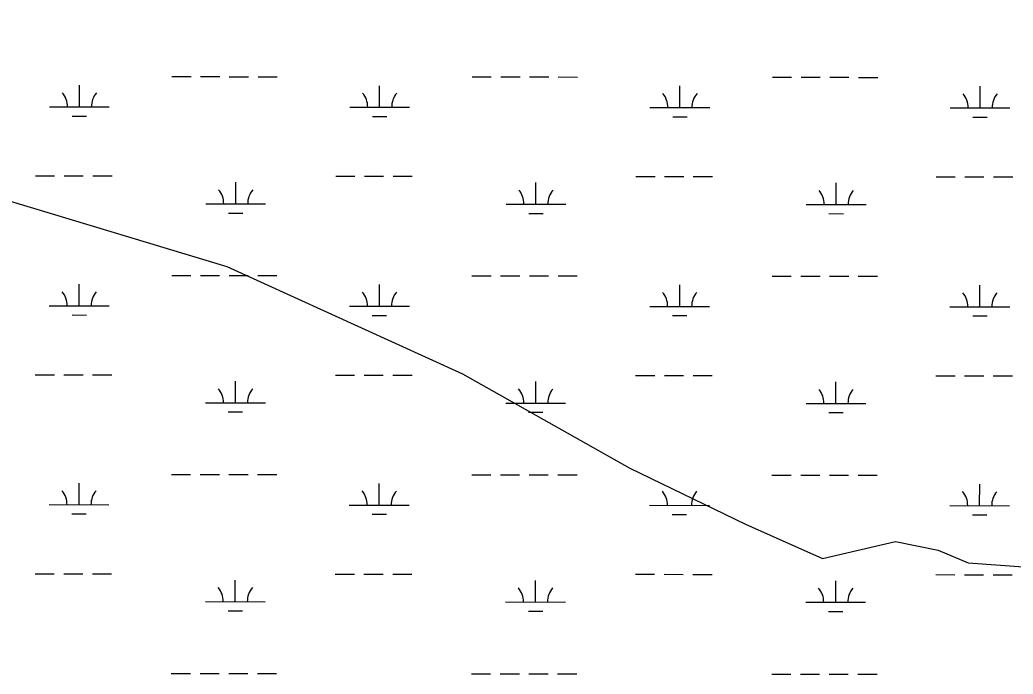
# Model space of a CAD drawing. Extents: x 3148686 to 3186545, y 916144 to 941516.
# Drawn here: x 3177459 to 3179120, y 935911 to 937005 of the extents above; entities that cross this region are included whole.
import ezdxf

# ---------------------------------------------------------------- set-up
doc = ezdxf.new("R2010")
doc.units = 0
doc.layers.add('V-TOPO-SHOR', color=7, linetype='Continuous')
doc.layers.add('V-WETL-SWMP', color=7, linetype='Continuous')

msp = doc.modelspace()

# ---------------------------------------------------------------- linework, layer by layer
at = {"layer": 'V-TOPO-SHOR'}
for points in [[(3178800.9, 936104.1), (3178922.8, 936132.6), (3178994.5, 936118.2), (3179044.6, 936096.6), (3179144.9, 936089.4), (3179216.6, 936110.8), (3179295.5, 936110.7), (3179367.1, 936117.8), (3179446, 936117.7), (3179532, 936153.5), (3179969.3, 936239), (3180019.4, 936210.3), (3180048.1, 936210.2), (3180069.6, 936231.7), (3180098.4, 936289), (3180105.6, 936324.9), (3180134.3, 936410.8), (3180177.9, 936991.3), (3180192.3, 937048.6)], [(3176365.1, 937016.8), (3176386.6, 936981), (3176365, 936902.2), (3176372.1, 936859.2), (3176372.1, 936830.5), (3176386.4, 936794.6), (3176415, 936758.8), (3176415, 936758.8), (3176422.2, 936758.8), (3176458, 936780.2), (3176522.6, 936830.3), (3176608.6, 936844.6), (3176708.9, 936837.3), (3176902.4, 936815.6), (3177447, 936700.3), (3177805.2, 936592.5), (3178199.2, 936412.9), (3178478.6, 936254.9), (3178672, 936161.5), (3178800.9, 936104.1)]]:
    msp.add_lwpolyline(points, dxfattribs=at)
at = {"layer": 'V-WETL-SWMP'}
for p, q in [((3177713.3, 936909.9), (3177745.3, 936909.9)), ((3177761.3, 936909.9), (3177793.3, 936909.9)), ((3177809.3, 936909.8), (3177841.3, 936909.8)), ((3177857.3, 936909.8), (3177889.3, 936909.8)), ((3178215.3, 936909.4), (3178247.3, 936909.4)), ((3178263.3, 936909.4), (3178295.3, 936909.3)), ((3178311.3, 936909.3), (3178343.3, 936909.3)), ((3178359.3, 936909.3), (3178391.3, 936909.2)), ((3178717.2, 936908.9), (3178749.2, 936908.9)), ((3178765.2, 936908.8), (3178797.2, 936908.8)), ((3178813.2, 936908.8), (3178845.2, 936908.8)), ((3178861.2, 936908.7), (3178893.2, 936908.7)), ((3177558.7, 936859.4), (3177558.7, 936895.4)), ((3178060.6, 936858.8), (3178060.6, 936894.8)), ((3178562.5, 936858.3), (3178562.6, 936894.3)), ((3179064.4, 936857.8), (3179064.5, 936893.8)), ((3177508.7, 936859.4), (3177608.7, 936859.3)), ((3178010.6, 936858.9), (3178110.6, 936858.8)), ((3178512.5, 936858.4), (3178612.5, 936858.3)), ((3179014.4, 936857.8), (3179114.4, 936857.7)), ((3177546.7, 936843.9), (3177570.7, 936843.9)), ((3178048.6, 936843.4), (3178072.6, 936843.4)), ((3178550.5, 936842.9), (3178574.5, 936842.9)), ((3179052.4, 936842.4), (3179076.4, 936842.3)), ((3177485.2, 936744), (3177517.2, 936744)), ((3177533.2, 936744), (3177565.2, 936743.9)), ((3177581.2, 936743.9), (3177613.2, 936743.9)), ((3177987.1, 936743.5), (3178019.1, 936743.4)), ((3178035.1, 936743.4), (3178067.1, 936743.4)), ((3178083.1, 936743.4), (3178115.1, 936743.3)), ((3178489, 936743), (3178521, 936742.9)), ((3178537, 936742.9), (3178569, 936742.9)), ((3178585, 936742.9), (3178617, 936742.8)), ((3178990.9, 936742.4), (3179022.9, 936742.4)), ((3179038.9, 936742.4), (3179070.9, 936742.3)), ((3179086.9, 936742.3), (3179118.9, 936742.3)), ((3177820, 936697.2), (3177820, 936733.2)), ((3178321.9, 936696.7), (3178321.9, 936732.7)), ((3178823.8, 936696.2), (3178823.8, 936732.2)), ((3177770, 936697.3), (3177870, 936697.2)), ((3178271.9, 936696.8), (3178371.9, 936696.6)), ((3178773.8, 936696.2), (3178873.8, 936696.1)), ((3177807.9, 936681.8), (3177831.9, 936681.8)), ((3178309.9, 936681.3), (3178333.9, 936681.3)), ((3178811.8, 936680.8), (3178835.8, 936680.7)), ((3177713, 936577.3), (3177745, 936577.2)), ((3177761, 936577.2), (3177793, 936577.2)), ((3177809, 936577.2), (3177841, 936577.1)), ((3177857, 936577.1), (3177889, 936577.1)), ((3178214.9, 936576.7), (3178246.9, 936576.7)), ((3178262.9, 936576.7), (3178294.9, 936576.7)), ((3178310.9, 936576.6), (3178342.9, 936576.6)), ((3178358.9, 936576.6), (3178390.9, 936576.6)), ((3178716.8, 936576.2), (3178748.8, 936576.2)), ((3178764.8, 936576.2), (3178796.8, 936576.1)), ((3178812.8, 936576.1), (3178844.8, 936576.1)), ((3178860.8, 936576.1), (3178892.8, 936576)), ((3177558.3, 936526.7), (3177558.4, 936562.7)), ((3178060.3, 936526.2), (3178060.3, 936562.2)), ((3178562.2, 936525.6), (3178562.2, 936561.6)), ((3179064.1, 936525.1), (3179064.1, 936561.1)), ((3177508.3, 936526.7), (3177608.3, 936526.6)), ((3178010.3, 936526.2), (3178110.3, 936526.1)), ((3178512.2, 936525.7), (3178612.2, 936525.6)), ((3179014.1, 936525.2), (3179114.1, 936525.1)), ((3177546.3, 936511.3), (3177570.3, 936511.2)), ((3178048.2, 936510.7), (3178072.2, 936510.7)), ((3178550.1, 936510.2), (3178574.1, 936510.2)), ((3179052.1, 936509.7), (3179076.1, 936509.7)), ((3177484.8, 936411.3), (3177516.8, 936411.3)), ((3177532.8, 936411.3), (3177564.8, 936411.3)), ((3177580.8, 936411.2), (3177612.8, 936411.2)), ((3177986.7, 936410.8), (3178018.7, 936410.8)), ((3178034.7, 936410.8), (3178066.7, 936410.7)), ((3178082.7, 936410.7), (3178114.7, 936410.7)), ((3178488.6, 936410.3), (3178520.6, 936410.2)), ((3178536.6, 936410.2), (3178568.6, 936410.2)), ((3178584.6, 936410.2), (3178616.6, 936410.1)), ((3178990.5, 936409.7), (3179022.5, 936409.7)), ((3179038.5, 936409.7), (3179070.5, 936409.7)), ((3179086.5, 936409.6), (3179118.5, 936409.6)), ((3177819.6, 936364.6), (3177819.7, 936400.6)), ((3178321.5, 936364), (3178321.6, 936400)), ((3178823.4, 936363.5), (3178823.5, 936399.5)), ((3177769.6, 936364.6), (3177869.6, 936364.5)), ((3178271.5, 936364.1), (3178371.5, 936364)), ((3178773.4, 936363.5), (3178873.4, 936363.4)), ((3177807.6, 936349.1), (3177831.6, 936349.1)), ((3178309.5, 936348.6), (3178333.5, 936348.6)), ((3178811.4, 936348.1), (3178835.4, 936348.1)), ((3177712.6, 936244.6), (3177744.6, 936244.6)), ((3177760.6, 936244.5), (3177792.6, 936244.5)), ((3177808.6, 936244.5), (3177840.6, 936244.5)), ((3177856.6, 936244.4), (3177888.6, 936244.4)), ((3178214.6, 936244.1), (3178246.6, 936244)), ((3178262.6, 936244), (3178294.6, 936244)), ((3178310.6, 936244), (3178342.6, 936243.9)), ((3178358.6, 936243.9), (3178390.6, 936243.9)), ((3178716.5, 936243.5), (3178748.5, 936243.5)), ((3178764.5, 936243.5), (3178796.5, 936243.5)), ((3178812.5, 936243.4), (3178844.5, 936243.4)), ((3178860.5, 936243.4), (3178892.5, 936243.4)), ((3177558, 936194), (3177558, 936230)), ((3178059.9, 936193.5), (3178059.9, 936229.5)), ((3179063.7, 936192.4), (3179063.8, 936228.4)), ((3177508, 936194.1), (3177608, 936194)), ((3178009.9, 936193.5), (3178109.9, 936193.4)), ((3178511.8, 936193), (3178611.8, 936192.9)), ((3179013.7, 936192.5), (3179113.7, 936192.4)), ((3177546, 936178.6), (3177570, 936178.6)), ((3178047.9, 936178.1), (3178071.9, 936178)), ((3178549.8, 936177.5), (3178573.8, 936177.5)), ((3179051.7, 936177), (3179075.7, 936177)), ((3177484.5, 936078.7), (3177516.5, 936078.6)), ((3177532.5, 936078.6), (3177564.5, 936078.6)), ((3177580.5, 936078.6), (3177612.5, 936078.5)), ((3177986.4, 936078.1), (3178018.4, 936078.1)), ((3178034.4, 936078.1), (3178066.4, 936078)), ((3178082.4, 936078), (3178114.4, 936078)), ((3178488.3, 936077.6), (3178520.3, 936077.6)), ((3178536.3, 936077.6), (3178568.3, 936077.5)), ((3178584.3, 936077.5), (3178616.3, 936077.5)), ((3178990.2, 936077.1), (3179022.2, 936077)), ((3179038.2, 936077), (3179070.2, 936077)), ((3179086.2, 936077), (3179118.2, 936076.9)), ((3177819.3, 936031.9), (3177819.3, 936067.9)), ((3178321.2, 936031.3), (3178321.2, 936067.3)), ((3178823.1, 936030.8), (3178823.1, 936066.8)), ((3177769.3, 936031.9), (3177869.3, 936031.8)), ((3178271.2, 936031.4), (3178371.2, 936031.3)), ((3178773.1, 936030.9), (3178873.1, 936030.8)), ((3177807.2, 936016.5), (3177831.2, 936016.4)), ((3178309.2, 936015.9), (3178333.2, 936015.9)), ((3178811.1, 936015.4), (3178835.1, 936015.4)), ((3177712.3, 935911.9), (3177744.3, 935911.9)), ((3177760.3, 935911.9), (3177792.3, 935911.8)), ((3177808.3, 935911.8), (3177840.3, 935911.8)), ((3177856.3, 935911.8), (3177888.3, 935911.7)), ((3178214.2, 935911.4), (3178246.2, 935911.4)), ((3178262.2, 935911.3), (3178294.2, 935911.3)), ((3178310.2, 935911.3), (3178342.2, 935911.3)), ((3178358.2, 935911.2), (3178390.2, 935911.2)), ((3178716.1, 935910.9), (3178748.1, 935910.8)), ((3178764.1, 935910.8), (3178796.1, 935910.8)), ((3178812.1, 935910.8), (3178844.1, 935910.7)), ((3178860.1, 935910.7), (3178892.1, 935910.7))]:
    msp.add_line(p, q, dxfattribs=at)
for centre, start, end in [((3177503.5, 936859.9), 359.1678, 40.7115), ((3177613.9, 936859.8), 139.1678, 180.7115), ((3178005.4, 936859.4), 359.1678, 40.7115), ((3178115.9, 936859.3), 139.1678, 180.7115), ((3178507.3, 936858.8), 359.1678, 40.7115), ((3178617.8, 936858.7), 139.1678, 180.7115), ((3179009.2, 936858.3), 359.1678, 40.7115), ((3179119.7, 936858.2), 139.1678, 180.7115), ((3177764.7, 936697.8), 359.1678, 40.7115), ((3177875.2, 936697.6), 139.1678, 180.7115), ((3178266.6, 936697.2), 359.1678, 40.7115), ((3178377.1, 936697.1), 139.1678, 180.7115), ((3178768.5, 936696.7), 359.1678, 40.7115), ((3178879, 936696.6), 139.1678, 180.7115), ((3177503.1, 936527.2), 359.1678, 40.7115), ((3177613.6, 936527.1), 139.1678, 180.7115), ((3178005, 936526.7), 359.1678, 40.7115), ((3178115.5, 936526.6), 139.1678, 180.7115), ((3178506.9, 936526.2), 359.1678, 40.7115), ((3178617.4, 936526), 139.1678, 180.7115), ((3179008.8, 936525.6), 359.1678, 40.7115), ((3179119.3, 936525.5), 139.1678, 180.7115), ((3177764.4, 936365.1), 359.1678, 40.7115), ((3177874.9, 936365), 139.1678, 180.7115), ((3178266.3, 936364.6), 359.1678, 40.7115), ((3178376.8, 936364.4), 139.1678, 180.7115), ((3178768.2, 936364), 359.1678, 40.7115), ((3178878.7, 936363.9), 139.1678, 180.7115), ((3177502.8, 936194.5), 359.1678, 40.7115), ((3177613.2, 936194.4), 139.1678, 180.7115), ((3178004.7, 936194), 359.1678, 40.7115), ((3178115.2, 936193.9), 139.1678, 180.7115), ((3178506.6, 936193.5), 359.1678, 40.7115), ((3178617.1, 936193.4), 139.1678, 180.7115), ((3179008.5, 936193), 359.1678, 40.7115), ((3179119, 936192.8), 139.1678, 180.7115), ((3177764, 936032.4), 359.1678, 40.7115), ((3177874.5, 936032.3), 139.1678, 180.7115), ((3178265.9, 936031.9), 359.1678, 40.7115), ((3178376.4, 936031.8), 139.1678, 180.7115), ((3178767.8, 936031.4), 359.1678, 40.7115), ((3178878.3, 936031.2), 139.1678, 180.7115)]:
    msp.add_arc(centre, 35.2, start, end, dxfattribs=at)

doc.saveas('drawing.dxf')
